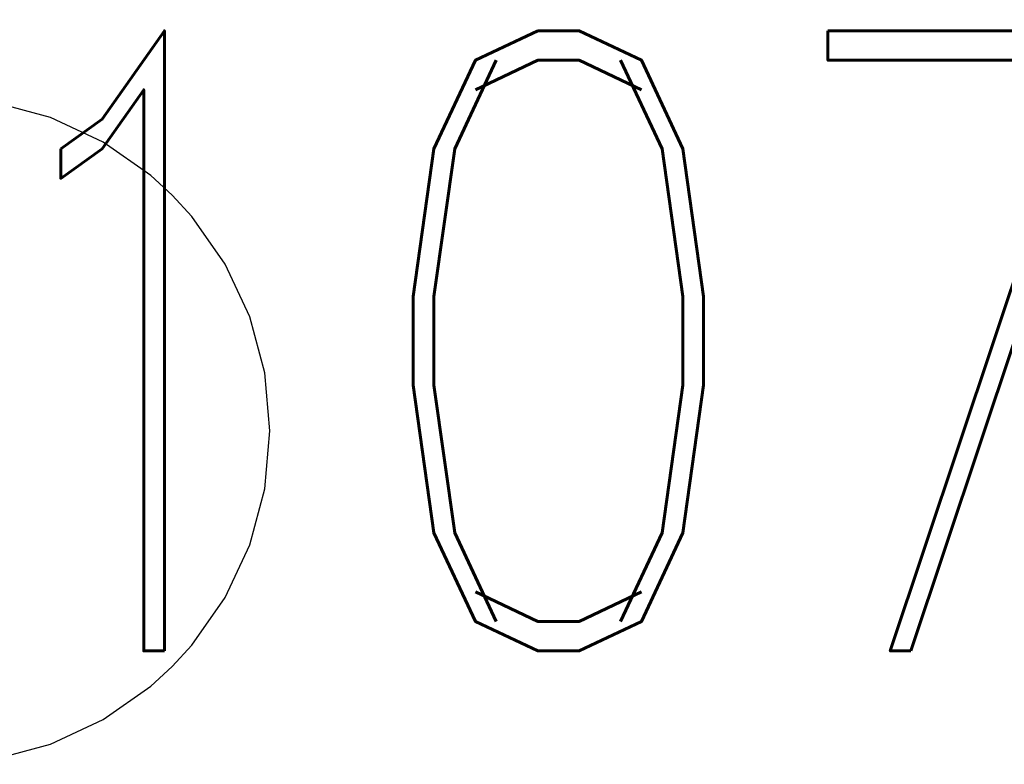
# Model space of a CAD drawing. Extents: x -2 to 113, y -136 to 16.
# Tile 445 of 541: x 111.69 to 113.43, y -51.98 to -50.66. Entities that reach past the tile are written whole.
import ezdxf
from ezdxf.enums import TextEntityAlignment as Align

# ---------------------------------------------------------------- set-up
doc = ezdxf.new("R2010")
doc.units = 0
doc.header["$MEASUREMENT"] = 0
doc.linetypes.add('SOLID', pattern=[0])
doc.layers.get('0').update_dxf_attribs({"linetype": 'SOLID'})
doc.layers.add('59', color=7, linetype='SOLID')
doc.styles.add('ROMAND', font='romand', dxfattribs={"height": 1})

# ---------------------------------------------------------------- blocks, each defined once
blk = doc.blocks.new('DMK_7')
at = {"color": 7, "linetype": 'SOLID'}
blk.add_lwpolyline([(0, -50), (8.7, -49.25), (17.1, -47), (25, -43.3), (32.15, -38.3), (35.35, -35.35), (38.3, -32.15), (43.3, -25), (47, -17.1), (49.25, -8.7), (50, 0), (49.25, 8.7), (47, 17.1), (43.3, 25), (38.3, 32.15), (35.35, 35.35), (32.15, 38.3), (25, 43.3), (17.1, 47), (8.7, 49.25), (0, 50), (-8.7, 49.25), (-17.1, 47), (-25, 43.3), (-32.15, 38.3), (-35.35, 35.35), (-38.3, 32.15), (-43.3, 25), (-47, 17.1), (-49.25, 8.7), (-50, 0), (-49.25, -8.7), (-47, -17.1), (-43.3, -25), (-38.3, -32.15), (-35.35, -35.35), (-32.15, -38.3), (-25, -43.3), (-17.1, -47), (-8.7, -49.25), (0, -50)], dxfattribs=at)

msp = doc.modelspace()

# ---------------------------------------------------------------- block references
at = {"layer": '59', "xscale": 0.01176470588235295, "yscale": 0.01176470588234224, "zscale": 14.70588235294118}
msp.add_blockref('DMK_7', (111.5472, -51.3885), dxfattribs=at)

# ---------------------------------------------------------------- texts
at = {"layer": '59', "color": 7, "style": 'ROMAND', "width": 0.78}
msp.add_text('107', height=1.09412, dxfattribs=at).set_placement((111.5472, -50.6826), align=Align.TOP_LEFT)

doc.saveas('drawing.dxf')
